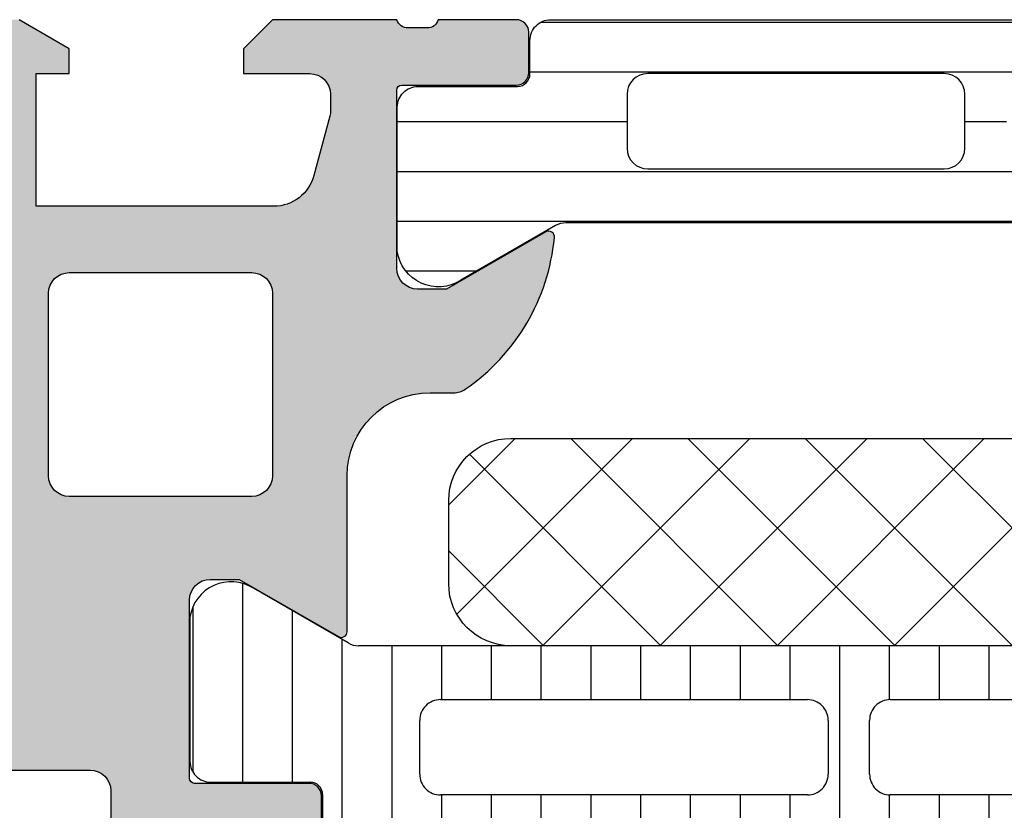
# Model space of a CAD drawing. Header units: millimetres. Extents: x 247761 to 294611, y 172579 to 236863.
# Tile 410 of 596: x 249741 to 249765, y 195441 to 195460. Entities that reach past the tile are written whole.
import ezdxf

# ---------------------------------------------------------------- set-up
doc = ezdxf.new("R2010")
doc.units = ezdxf.units.MM
doc.layers.add('FASÁDA DETAILNÍ', color=4, linetype='Continuous')
doc.layers.add('NOVA', color=240, linetype='Continuous')

# ---------------------------------------------------------------- blocks, each defined once
blk = doc.blocks.new('A$C69D17D4D')
at = {"layer": 'FASÁDA DETAILNÍ'}
h = blk.add_hatch(color=256, dxfattribs=at)
edge = h.paths.add_edge_path()
edge.add_arc((-24911.3180359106, 22023.51065356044), 0.5000674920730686, 180.007732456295, 269.9922675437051)
edge.add_line((-24911.31810339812, 22023.01058607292), (-24907.31810339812, 22023.01058607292))
edge.add_arc((-24907.31817088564, 22023.51065356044), 0.5000674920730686, 270.007732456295, 359.992267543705)
edge.add_line((-24906.81810339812, 22023.51058607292), (-24906.81810339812, 22024.81063490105))
edge.add_arc((-24907.31814029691, 22024.81059800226), 0.5000369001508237, 0.004227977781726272, 89.99577202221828)
edge.add_line((-24907.31810339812, 22025.31063490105), (-24907.81810339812, 22025.31063490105))
edge.add_line((-24907.81810339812, 22025.31063490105), (-24907.81810339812, 22024.31063490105))
edge.add_line((-24907.81810339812, 22024.31063490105), (-24909.31810339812, 22024.31063490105))
edge.add_arc((-24909.31814037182, 22025.31059792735), 0.9999630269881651, 179.9978814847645, 270.00211851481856, ccw=False)
edge.add_line((-24910.31810339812, 22025.31063490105), (-24910.31810339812, 22029.31063490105))
edge.add_arc((-24909.31802652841, 22029.31055803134), 1.000076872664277, 90.00440397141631, 179.9955960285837, ccw=False)
edge.add_line((-24909.31810339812, 22030.31063490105), (-24907.81810339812, 22030.31063490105))
edge.add_line((-24907.81810339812, 22030.31063490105), (-24907.81810339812, 22029.31063490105))
edge.add_line((-24907.81810339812, 22029.31063490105), (-24907.31810339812, 22029.31063490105))
edge.add_arc((-24907.31804592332, 22029.81057742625), 0.4999425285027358, 269.9934131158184, 360.0065868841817)
edge.add_line((-24906.81810339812, 22029.81063490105), (-24906.81810339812, 22032.61062269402))
edge.add_arc((-24907.31810339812, 22032.61062269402), 0.5, 0, 90)
edge.add_line((-24907.31810339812, 22033.11062269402), (-24907.51810339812, 22033.11062269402))
edge.add_arc((-24907.51810339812, 22032.61062269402), 0.5, 90, 180)
edge.add_line((-24908.01810339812, 22032.61062269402), (-24908.01810339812, 22032.11062269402))
edge.add_arc((-24908.51813849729, 22032.11065779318), 0.5000351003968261, 270.0040217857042, 359.9959782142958, ccw=False)
edge.add_line((-24908.51810339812, 22031.61062269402), (-24909.31810644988, 22031.61062269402))
edge.add_arc((-24909.31808988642, 22032.11063925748), 0.5000165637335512, 180.0018979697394, 269.9981020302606, ccw=False)
edge.add_line((-24909.81810644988, 22032.11062269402), (-24909.81810644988, 22063.4106165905))
edge.add_line((-24909.81810644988, 22063.4106165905), (-24909.38570981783, 22069.44907421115))
edge.add_arc((-24908.38649013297, 22069.410618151), 0.9999594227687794, 90, 177.7959971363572, ccw=False)
edge.add_line((-24908.38649013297, 22070.41057757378), (-24901.71803792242, 22070.41057757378))
edge.add_arc((-24901.71803792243, 22069.91057757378), 0.5, -4.16889633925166e-10, 89.99999999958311, ccw=False)
edge.add_line((-24901.21803792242, 22069.91057757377), (-24901.21803792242, 22069.01057757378))
edge.add_arc((-24900.71803792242, 22069.01057757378), 0.5, 180, 270)
edge.add_line((-24900.71803792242, 22068.51057757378), (-24899.31803639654, 22068.51057757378))
edge.add_arc((-24899.05051580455, 22068.43174112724), 0.2788950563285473, 88.83541062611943, 163.580123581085, ccw=False)
edge.add_line((-24899.04484739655, 22068.71057857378), (-24898.59125339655, 22068.71057857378))
edge.add_arc((-24898.58559273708, 22068.43171047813), 0.2789255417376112, 16.424594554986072, 91.16287007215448, ccw=False)
edge.add_line((-24898.31804939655, 22068.51057757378), (-24896.43803839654, 22068.51057757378))
edge.add_arc((-24896.43803839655, 22068.81057757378), 0.3000000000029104, 270.0000000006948, 359.9999999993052)
edge.add_line((-24896.13803839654, 22068.81057757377), (-24896.13803839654, 22069.79055189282))
edge.add_arc((-24896.43803839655, 22069.79055189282), 0.3000000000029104, 6.948027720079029e-10, 89.9999999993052)
edge.add_line((-24896.43803839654, 22070.09055189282), (-24899.19803639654, 22070.09055189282))
edge.add_arc((-24899.19803639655, 22070.21055189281), 0.1199999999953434, 179.999999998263, 270.000000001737, ccw=False)
edge.add_line((-24899.31803639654, 22070.21055189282), (-24899.31803639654, 22074.51057757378))
edge.add_arc((-24898.81803639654, 22074.51057757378), 0.5, 90, 180, ccw=False)
edge.add_line((-24898.81803639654, 22075.01057757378), (-24898.11803639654, 22075.01057757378))
edge.add_line((-24898.11803639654, 22075.01057757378), (-24895.72521607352, 22073.62908211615))
edge.add_arc((-24895.65615618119, 22073.74869735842), 0.1381197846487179, 239.9999999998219, 360)
edge.add_line((-24895.51803639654, 22073.74869735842), (-24895.51803639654, 22077.51057757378))
edge.add_arc((-24893.51803639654, 22077.51057757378), 2, 90, 180, ccw=False)
edge.add_line((-24893.51803639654, 22079.51057757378), (-24892.95004101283, 22079.51057757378))
edge.add_arc((-24892.95004101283, 22080.01057757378), 0.500000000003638, 270, 304.4790717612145)
edge.add_arc((-24895.49751429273, 22083.72007617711), 4.999999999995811, 304.4790717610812, 354.6507719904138)
edge.add_arc((-24890.65616305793, 22083.27245778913), 0.1381197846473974, 352.2975625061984, 479.9999999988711)
edge.add_line((-24890.72522295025, 22083.3920730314), (-24893.11804327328, 22082.01057757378))
edge.add_line((-24893.11804327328, 22082.01057757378), (-24893.81804327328, 22082.01057757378))
edge.add_arc((-24893.81804327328, 22082.51057757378), 0.5, 180, 270, ccw=False)
edge.add_line((-24894.31804327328, 22082.51057757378), (-24894.31804327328, 22086.81060325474))
edge.add_arc((-24894.19804327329, 22086.81060325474), 0.1199999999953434, 90, 180, ccw=False)
edge.add_line((-24894.19804327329, 22086.93060325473), (-24891.43804527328, 22086.93060325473))
edge.add_arc((-24891.43804527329, 22087.23060325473), 0.3000000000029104, 270.0000000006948, 359.9999999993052)
edge.add_line((-24891.13804527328, 22087.23060325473), (-24891.13804527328, 22088.21057757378))
edge.add_arc((-24891.43804527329, 22088.21057757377), 0.3000000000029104, 6.948027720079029e-10, 89.9999999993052)
edge.add_line((-24891.43804527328, 22088.51057757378), (-24893.31805627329, 22088.51057757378))
edge.add_arc((-24893.58559961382, 22088.58944466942), 0.2789255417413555, 268.83712992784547, 343.57540544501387, ccw=False)
edge.add_line((-24893.59126027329, 22088.31057657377), (-24894.04485427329, 22088.31057657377))
edge.add_arc((-24894.05052268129, 22088.58941402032), 0.2788950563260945, 196.419876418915, 271.16458937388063, ccw=False)
edge.add_line((-24894.31804327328, 22088.51057757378), (-24897.3181017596, 22088.51057757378))
edge.add_line((-24897.3181017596, 22088.51057757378), (-24898.01820465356, 22087.81050520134))
edge.add_line((-24898.01820465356, 22087.81050520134), (-24898.01820465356, 22087.21049909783))
edge.add_line((-24898.01820465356, 22087.21049909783), (-24896.41819855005, 22087.21049909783))
edge.add_arc((-24896.41820799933, 22086.71048964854), 0.5000094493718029, 0.0010827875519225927, 89.99891721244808, ccw=False)
edge.add_line((-24895.91819855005, 22086.71049909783), (-24895.91819855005, 22086.31507101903))
edge.add_arc((-24896.41819855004, 22086.31507101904), 0.499999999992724, 344.99999999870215, 359.99999999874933, ccw=False)
edge.add_line((-24895.93523563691, 22086.18566149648), (-24896.31944443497, 22084.75177474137))
edge.add_arc((-24897.28537026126, 22085.01059378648), 0.9999999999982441, 270, 344.99999999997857, ccw=False)
edge.add_line((-24897.28537026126, 22084.01059378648), (-24903.01819244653, 22084.01059378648))
edge.add_line((-24903.01819244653, 22084.01059378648), (-24903.01819244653, 22087.21049909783))
edge.add_line((-24903.01819244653, 22087.21049909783), (-24902.21820465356, 22087.21049909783))
edge.add_line((-24902.21820465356, 22087.21049909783), (-24902.21820465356, 22087.81050520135))
edge.add_line((-24902.21820465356, 22087.81050520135), (-24903.43063751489, 22088.51048689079))
edge.add_line((-24903.43063751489, 22088.51048689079), (-24904.51819244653, 22088.51048689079))
edge.add_line((-24904.51819244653, 22088.51048689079), (-24904.51819244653, 22073.51057757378))
edge.add_arc((-24905.01819244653, 22073.51057757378), 0.5, -90, 0, ccw=False)
edge.add_line((-24905.01819244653, 22073.01057757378), (-24910.81810339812, 22073.01057757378))
edge.add_arc((-24910.81810339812, 22072.01057757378), 1, 90, 180)
edge.add_line((-24911.81810339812, 22072.01057757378), (-24911.81810339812, 22023.51058607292))
edge = h.paths.add_edge_path(flags=16)
edge.add_line((-24902.21820465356, 22082.41059378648), (-24897.81820465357, 22082.41059378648))
edge.add_arc((-24897.81820465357, 22081.91059378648), 0.5, 0, 90, ccw=False)
edge.add_line((-24897.31820465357, 22081.91059378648), (-24897.31820465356, 22077.51059378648))
edge.add_arc((-24897.81820465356, 22077.51059378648), 0.5, -90, 0, ccw=False)
edge.add_line((-24897.81820465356, 22077.01059378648), (-24902.21820465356, 22077.01059378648))
edge.add_arc((-24902.21820465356, 22077.51059378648), 0.5, 180, 270, ccw=False)
edge.add_line((-24902.71820465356, 22077.51059378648), (-24902.71820465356, 22081.91059378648))
edge.add_arc((-24902.21820465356, 22081.91059378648), 0.5, 90, 180, ccw=False)
h = blk.add_hatch(dxfattribs=at)
h.set_pattern_fill('_USER', color=256, scale=1.2, angle=-1.272221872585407e-14, style=0, pattern_type=0)
h.set_pattern_definition([(360, (-24894.31810339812, 22088.51058607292), (2.939128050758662e-16, 1.2), [])])
edge = h.paths.add_edge_path()
edge.add_line((-24890.49399355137, 22083.54357428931), (-24892.77765039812, 22082.22510457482))
edge.add_arc((-24893.3182853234, 22083.06635722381), 0.9999960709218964, 188.1816080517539, 302.7270160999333, ccw=False)
edge.add_line((-24894.30810339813, 22082.92404657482), (-24894.30810339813, 22086.40058807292))
edge.add_arc((-24893.80810742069, 22086.40059071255), 0.499995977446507, 89.9996975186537, 180.0003024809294, ccw=False)
edge.add_line((-24893.80810478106, 22086.90058668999), (-24891.40810639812, 22086.90025473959))
edge.add_arc((-24891.40810639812, 22087.20025473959), 0.2999999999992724, 270, 360)
edge.add_line((-24891.10810639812, 22087.20025473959), (-24891.10810639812, 22088.01058607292))
edge.add_arc((-24890.60810907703, 22088.01058875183), 0.4999973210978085, 89.99969301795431, 180.0003069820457, ccw=False)
edge.add_line((-24890.60810639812, 22088.51058607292), (-24860.52563209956, 22088.51058607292))
edge.add_arc((-24860.52562942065, 22088.01058875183), 0.4999973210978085, -0.0003069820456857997, 90.00030698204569, ccw=False)
edge.add_line((-24860.02563209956, 22088.01058607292), (-24860.02563209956, 22087.20025473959))
edge.add_arc((-24859.72563209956, 22087.20025473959), 0.3000000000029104, 180, 270)
edge.add_line((-24859.72563209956, 22086.90025473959), (-24857.32563371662, 22086.90058668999))
edge.add_arc((-24857.325631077, 22086.40059071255), 0.499995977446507, -0.0003024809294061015, 90.0003024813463, ccw=False)
edge.add_line((-24856.82563509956, 22086.40058807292), (-24856.82563509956, 22082.92404657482))
edge.add_arc((-24857.81545317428, 22083.06635722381), 0.9999960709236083, 237.27298390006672, 351.8183919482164, ccw=False)
edge.add_line((-24858.35608809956, 22082.22510457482), (-24860.63974494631, 22083.54357428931))
edge.add_arc((-24860.88974492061, 22083.11056157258), 0.500000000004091, 60.00000340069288, 89.99994009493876)
edge.add_line((-24860.88974439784, 22083.61056157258), (-24890.24399409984, 22083.61056157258))
edge.add_arc((-24890.24399357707, 22083.11056157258), 0.5000000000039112, 90.00005990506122, 119.9999965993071)
edge = h.paths.add_edge_path(flags=16)
edge.add_line((-24869.91727637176, 22084.91057234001), (-24862.7672519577, 22084.9105875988))
edge.add_arc((-24862.76729551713, 22085.41063115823), 0.5000435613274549, 270.0049911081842, 359.9950088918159)
edge.add_line((-24862.2672519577, 22085.4105875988), (-24862.2672519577, 22086.71059637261))
edge.add_arc((-24862.76726428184, 22086.71056878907), 0.500012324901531, 0.003160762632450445, 89.99858779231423)
edge.add_line((-24862.7672519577, 22087.21058111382), (-24869.91727637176, 22087.21058111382))
edge.add_arc((-24869.91723281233, 22086.71053755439), 0.5000435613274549, 90.00499110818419, 179.9950088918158)
edge.add_line((-24870.41727637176, 22086.71058111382), (-24870.41727637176, 22085.41057234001))
edge.add_arc((-24869.91723281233, 22085.41061589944), 0.5000435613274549, 180.0049911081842, 269.9950088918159)
edge = h.paths.add_edge_path(flags=16)
edge.add_line((-24888.26727589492, 22084.91057234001), (-24881.11725005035, 22084.91057234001))
edge.add_arc((-24881.11729360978, 22085.41061589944), 0.5000435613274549, 270.0049911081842, 359.9950088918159)
edge.add_line((-24880.61725005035, 22085.41057234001), (-24880.61725005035, 22086.71058111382))
edge.add_arc((-24881.11729360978, 22086.71053755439), 0.5000435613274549, 0.004991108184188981, 89.9950088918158)
edge.add_line((-24881.11725005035, 22087.21058111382), (-24888.26727589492, 22087.21058111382))
edge.add_arc((-24888.26723233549, 22086.71053755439), 0.5000435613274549, 90.00499110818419, 179.9950088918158)
edge.add_line((-24888.76727589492, 22086.71058111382), (-24888.76727589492, 22085.41057234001))
edge.add_arc((-24888.26723233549, 22085.41061589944), 0.5000435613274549, 180.0049911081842, 269.9950088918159)
edge = h.paths.add_edge_path(flags=16)
edge.add_line((-24879.11725005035, 22084.91057234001), (-24871.91727637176, 22084.91057234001))
edge.add_arc((-24871.91722559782, 22085.41052156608), 0.4999492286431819, 269.9941811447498, 360.0058188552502)
edge.add_line((-24871.41727637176, 22085.41057234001), (-24871.41727637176, 22086.71058111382))
edge.add_arc((-24871.91722559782, 22086.71063188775), 0.4999492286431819, 359.9941811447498, 450.0058188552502)
edge.add_line((-24871.91727637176, 22087.21058111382), (-24879.11725005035, 22087.21058111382))
edge.add_arc((-24879.11730082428, 22086.71063188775), 0.4999492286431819, 89.9941811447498, 180.0058188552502)
edge.add_line((-24879.61725005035, 22086.71058111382), (-24879.61725005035, 22085.41057234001))
edge.add_arc((-24879.11730082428, 22085.41052156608), 0.4999492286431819, 179.9941811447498, 270.0058188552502)
h = blk.add_hatch(dxfattribs=at)
h.set_pattern_fill('NETZ', color=256, scale=2, angle=225, style=0)
h.set_pattern_definition([(225, (-24878.06702679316, 22073.4113208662), (1.414213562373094, -1.414213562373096), []), (314.9999999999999, (-24878.06702679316, 22073.4113208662), (1.414213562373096, 1.414213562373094), [])])
h.paths.add_polyline_path([(-24891.56702679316, 22078.4113208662, 0.4142135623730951), (-24893.06702679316, 22076.9113208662), (-24893.06702679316, 22074.9113208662, 0.4142135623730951), (-24891.56702679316, 22073.4113208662), (-24864.56702679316, 22073.4113208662, 0.4142135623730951), (-24863.06702679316, 22074.9113208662), (-24863.06702679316, 22076.9113208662, 0.4142135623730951), (-24864.56702679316, 22078.4113208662)])
h = blk.add_hatch(dxfattribs=at)
h.set_pattern_fill('LINIE', color=256, scale=1.2, angle=90, style=0)
h.set_pattern_definition([(90, (19.28296211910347, -0.6246130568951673), (-1.2, 7.347638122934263e-17), [])])
edge = h.paths.add_edge_path()
edge.add_arc((-24896.40802008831, 22069.81977573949), 0.2999999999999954, 0.0020752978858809, 90.00207529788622, ccw=False)
edge.add_line((-24896.1080200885, 22069.81978660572), (-24896.10799146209, 22069.00945527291))
edge.add_arc((-24895.60799414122, 22069.0094707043), 0.4999973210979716, 180.0017683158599, 270.0023822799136)
edge.add_line((-24895.60797335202, 22068.50947338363), (-24894.7669011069, 22068.50815283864))
edge.add_arc((-24894.76690110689, 22068.30815283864), 0.1999999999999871, 3.979039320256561e-13, 90.00000000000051, ccw=False)
edge.add_line((-24894.5669011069, 22068.30815283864), (-24894.5669011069, 22064.20815283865))
edge.add_arc((-24894.0669011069, 22064.20815283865), 0.5000000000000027, 179.9999999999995, 269.9999999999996)
edge.add_line((-24894.0669011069, 22063.70815283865), (-24893.23615188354, 22063.70815283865))
edge.add_arc((-24893.23615188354, 22064.70815283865), 0.9999999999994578, 270.0000000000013, 344.9999999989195)
edge.add_line((-24892.27022605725, 22064.44933379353), (-24892.06690110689, 22065.20815283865))
edge.add_line((-24892.0669011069, 22065.20815283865), (-24893.0669011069, 22065.20815283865))
edge.add_line((-24893.0669011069, 22065.20815283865), (-24893.0669011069, 22067.50815283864))
edge.add_arc((-24892.06277462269, 22067.50644359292), 1.004127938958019, 90.23408772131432, 179.9024699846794, ccw=False)
edge.add_line((-24892.06687707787, 22068.51056315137), (-24889.06699872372, 22068.51056315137))
edge.add_arc((-24889.07102707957, 22067.5064438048), 1.004127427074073, 360.09751797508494, 449.7701403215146, ccw=False)
edge.add_line((-24888.0669011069, 22067.50815283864), (-24888.0669011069, 22065.20815283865))
edge.add_line((-24888.0669011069, 22065.20815283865), (-24889.0669011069, 22065.20815283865))
edge.add_line((-24889.0669011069, 22065.20815283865), (-24888.86357615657, 22064.44933379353))
edge.add_arc((-24887.89765033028, 22064.70815283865), 1.000000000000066, 195.0000000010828, 269.9999999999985)
edge.add_line((-24887.89765033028, 22063.70815283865), (-24887.0669011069, 22063.70815283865))
edge.add_arc((-24887.06690110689, 22064.20815283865), 0.4999999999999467, 270, 360)
edge.add_line((-24886.5669011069, 22064.20815283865), (-24886.5669011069, 22068.30815283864))
edge.add_arc((-24886.36272801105, 22068.30642428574), 0.2041804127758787, 91.1558689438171, 179.5149389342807, ccw=False)
edge.add_line((-24886.36684680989, 22068.51056315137), (-24860.52548000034, 22068.51058607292))
edge.add_arc((-24860.52549543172, 22069.01058339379), 0.4999973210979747, 270.0017683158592, 360.002382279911)
edge.add_line((-24860.02549811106, 22069.01060418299), (-24860.02552673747, 22069.8209355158))
edge.add_arc((-24859.72552673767, 22069.82094638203), 0.299999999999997, 90.0020752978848, 180.0020752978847, ccw=False)
edge.add_line((-24859.72553760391, 22070.12094638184), (-24857.32553921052, 22070.12070136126))
edge.add_arc((-24857.32555468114, 22070.62069733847), 0.499995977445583, 270.0017728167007, 360.0023777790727)
edge.add_line((-24856.82555870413, 22070.62071808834), (-24856.82568535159, 22074.09725958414))
edge.add_arc((-24857.81549827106, 22073.95491308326), 0.99999607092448, 368.1836833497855, 482.7290913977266)
edge.add_line((-24858.35616366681, 22074.79614614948), (-24860.63977275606, 22073.47759372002))
edge.add_arc((-24860.88978841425, 22073.91059738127), 0.5000000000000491, 270.00213520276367, 300.00207189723, ccw=False)
edge.add_line((-24860.8897697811, 22073.41059738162), (-24895.2440385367, 22073.40951106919))
edge.add_arc((-24895.24405612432, 22073.90951106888), 0.5000000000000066, 240.0020786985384, 270.0020153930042, ccw=False)
edge.add_line((-24895.49404041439, 22073.47648929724), (-24897.77774501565, 22074.79487629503))
edge.add_arc((-24898.31834946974, 22073.95360406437), 0.9999960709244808, 417.2750591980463, 531.8204672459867)
edge.add_line((-24899.30817269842, 22074.09587886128), (-24899.30804605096, 22070.61933736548))
edge.add_arc((-24898.80805007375, 22070.6193528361), 0.4999959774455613, 180.0017728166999, 270.0023777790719)
edge.add_line((-24898.80802932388, 22070.11935685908), (-24896.40803095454, 22070.11977573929))
edge = h.paths.add_edge_path(flags=16)
edge.add_line((-24872.21690735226, 22070.31005134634), (-24872.21690735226, 22071.61004545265))
edge.add_arc((-24871.71691099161, 22071.61004909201), 0.4999963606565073, 89.99958295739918, 180.0004170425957, ccw=False)
edge.add_line((-24871.71690735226, 22072.11004545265), (-24862.86691345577, 22072.11004545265))
edge.add_arc((-24862.86690981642, 22071.61004909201), 0.4999963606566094, -0.0004170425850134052, 90.00041704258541, ccw=False)
edge.add_line((-24862.36691345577, 22071.61004545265), (-24862.36691345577, 22070.31005134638))
edge.add_arc((-24862.86691345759, 22070.31003477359), 0.5000000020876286, 270.0000002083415, 360.0018991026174, ccw=False)
edge.add_line((-24862.86691345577, 22069.8100347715), (-24871.71690735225, 22069.8100347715))
edge.add_arc((-24871.71690735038, 22070.31003477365), 0.5000000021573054, 179.9981009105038, 269.9999997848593, ccw=False)
edge = h.paths.add_edge_path(flags=16)
edge.add_arc((-24882.41691345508, 22070.31003477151), 0.4999999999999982, 179.9999999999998, 270.000000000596, ccw=False)
edge.add_line((-24882.91691345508, 22070.31003477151), (-24882.91691345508, 22071.61004545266))
edge.add_arc((-24882.41691345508, 22071.61004545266), 0.4999999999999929, 89.99999999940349, 179.9999999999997, ccw=False)
edge.add_line((-24882.41691345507, 22072.11004545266), (-24873.71690735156, 22072.11004545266))
edge.add_arc((-24873.71690735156, 22071.61004545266), 0.5000000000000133, 360.0000000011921, 449.99999999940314, ccw=False)
edge.add_line((-24873.21690735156, 22071.61004545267), (-24873.21690735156, 22070.31003477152))
edge.add_arc((-24873.71690735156, 22070.31003477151), 0.5000000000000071, 270.0000000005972, 360.0000000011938, ccw=False)
edge.add_line((-24873.71690735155, 22069.81003477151), (-24882.41691345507, 22069.81003477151))
edge = h.paths.add_edge_path(flags=16)
edge.add_arc((-24884.41690981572, 22071.61004909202), 0.4999963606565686, -0.00041704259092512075, 90.00041704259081, ccw=False)
edge.add_line((-24883.91691345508, 22071.61004545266), (-24883.91691345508, 22070.31005134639))
edge.add_arc((-24884.41691345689, 22070.3100347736), 0.5000000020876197, 270.00000020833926, 360.0018991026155, ccw=False)
edge.add_line((-24884.41691345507, 22069.81003477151), (-24893.26692261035, 22069.81003477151))
edge.add_arc((-24893.26692261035, 22070.31001951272), 0.4999847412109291, 179.9999999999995, 270.0000000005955, ccw=False)
edge.add_line((-24893.76690735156, 22070.31001951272), (-24893.76690735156, 22071.61003019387))
edge.add_arc((-24893.26689209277, 22071.61003019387), 0.5000152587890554, 89.99999999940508, 180.0000000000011, ccw=False)
edge.add_line((-24893.26689209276, 22072.11004545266), (-24884.41691345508, 22072.11004545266))
for p, q in [((-24895.49404041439, 22073.47648929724), (-24897.77774501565, 22074.79487629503)), ((-24899.30817269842, 22074.09587886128), (-24899.30804605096, 22070.61933736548)), ((-24860.8897697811, 22073.41059738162), (-24895.24403853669, 22073.40951106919)), ((-24893.26689209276, 22072.11004545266), (-24884.41691345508, 22072.11004545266)), ((-24882.41691345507, 22072.11004545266), (-24873.71690735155, 22072.11004545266)), ((-24893.76690735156, 22070.31001951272), (-24893.76690735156, 22071.61003019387)), ((-24883.91691345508, 22071.61004545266), (-24883.91691345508, 22070.31005134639)), ((-24882.91691345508, 22070.31003477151), (-24882.91691345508, 22071.61004545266)), ((-24898.80802932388, 22070.11935685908), (-24896.40803095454, 22070.11977573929)), ((-24896.1080200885, 22069.81978660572), (-24896.10799146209, 22069.00945527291)), ((-24884.41691345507, 22069.81003477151), (-24893.26692261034, 22069.81003477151)), ((-24873.71690735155, 22069.81003477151), (-24882.41691345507, 22069.81003477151))]:
    blk.add_line(p, q, dxfattribs=at)
for points in [[(-24908.38649013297, 22070.41057757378), (-24901.71803792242, 22070.41057757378, -0.4142135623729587), (-24901.21803792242, 22069.91057757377), (-24901.21803792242, 22069.01057757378, 0.4142135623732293)], [(-24896.13803839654, 22068.81057757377), (-24896.13803839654, 22069.79055189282, 0.414213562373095), (-24896.43803839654, 22070.09055189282), (-24899.19803639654, 22070.09055189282, -0.414213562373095), (-24899.31803639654, 22070.21055189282), (-24899.31803639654, 22074.51057757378, -0.414213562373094), (-24898.81803639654, 22075.01057757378), (-24898.11803639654, 22075.01057757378), (-24895.72521607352, 22073.62908211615, 0.5773502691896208), (-24895.51803639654, 22073.74869735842), (-24895.51803639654, 22077.51057757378, -0.4142135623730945), (-24893.51803639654, 22079.51057757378), (-24892.95004101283, 22079.51057757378, 0.1515887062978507), (-24892.66698842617, 22079.5984110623, 0.2224807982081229), (-24890.51928945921, 22083.25394582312, 0.6230654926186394), (-24890.72522295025, 22083.3920730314), (-24893.11804327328, 22082.01057757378), (-24893.81804327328, 22082.01057757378, -0.414213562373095), (-24894.31804327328, 22082.51057757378), (-24894.31804327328, 22086.81060325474, -0.414213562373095), (-24894.19804327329, 22086.93060325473), (-24891.43804527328, 22086.93060325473, 0.414213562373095), (-24891.13804527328, 22087.23060325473), (-24891.13804527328, 22088.21057757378, 0.414213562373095), (-24891.43804527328, 22088.51057757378), (-24893.31805627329, 22088.51057757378, -0.3381811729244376), (-24893.59126027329, 22088.31057657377), (-24894.04485427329, 22088.31057657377, -0.338212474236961), (-24894.31804327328, 22088.51057757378), (-24897.3181017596, 22088.51057757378), (-24898.01820465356, 22087.81050520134), (-24898.01820465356, 22087.21049909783), (-24896.41819855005, 22087.21049909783, -0.4142024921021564), (-24895.91819855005, 22086.71049909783), (-24895.91819855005, 22086.31507101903, -0.06554346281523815), (-24895.93523563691, 22086.18566149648), (-24896.31944443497, 22084.75177474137, -0.339454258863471), (-24897.28537026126, 22084.01059378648), (-24903.01819244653, 22084.01059378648), (-24903.01819244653, 22087.21049909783), (-24902.21820465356, 22087.21049909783), (-24902.21820465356, 22087.81050520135), (-24903.43063751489, 22088.51048689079)]]:
    blk.add_lwpolyline(points, format="xyb", dxfattribs=at)
for points in [[(-24890.49399355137, 22083.54357428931), (-24892.77765039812, 22082.22510457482, -0.5460410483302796), (-24894.30810339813, 22082.92404657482), (-24894.30810339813, 22086.40058807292, -0.414216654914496), (-24893.80810478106, 22086.90058668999), (-24891.40810639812, 22086.90025473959, 0.414213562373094), (-24891.10810639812, 22087.20025473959), (-24891.10810639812, 22088.01058607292, -0.414216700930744), (-24890.60810639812, 22088.51058607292), (-24860.52563209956, 22088.51058607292, -0.414216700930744), (-24860.02563209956, 22088.01058607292), (-24860.02563209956, 22087.20025473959, 0.414213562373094), (-24859.72563209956, 22086.90025473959), (-24857.32563371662, 22086.90058668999, -0.4142166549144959), (-24856.82563509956, 22086.40058807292), (-24856.82563509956, 22082.92404657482, -0.5460410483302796), (-24858.35608809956, 22082.22510457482), (-24860.63974494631, 22083.54357428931, 0.1316522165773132), (-24860.88974439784, 22083.61056157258), (-24890.24399409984, 22083.61056157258, 0.1316522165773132)], [(-24888.26727589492, 22084.91057234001), (-24881.11725005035, 22084.91057234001, 0.414162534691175), (-24880.61725005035, 22085.41057234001), (-24880.61725005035, 22086.71058111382, 0.4141625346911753), (-24881.11725005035, 22087.21058111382), (-24888.26727589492, 22087.21058111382, 0.4141625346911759), (-24888.76727589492, 22086.71058111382), (-24888.76727589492, 22085.41057234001, 0.4141625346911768)], [(-24902.21820465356, 22082.41059378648), (-24897.81820465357, 22082.41059378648, -0.4142135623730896), (-24897.31820465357, 22081.91059378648), (-24897.31820465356, 22077.51059378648, -0.4142135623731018), (-24897.81820465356, 22077.01059378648), (-24902.21820465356, 22077.01059378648, -0.4142135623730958), (-24902.71820465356, 22077.51059378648), (-24902.71820465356, 22081.91059378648, -0.4142135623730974)], [(-24864.56702679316, 22073.4113208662), (-24891.56702679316, 22073.4113208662, -0.414213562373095), (-24893.06702679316, 22074.9113208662), (-24893.06702679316, 22076.9113208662, -0.414213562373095), (-24891.56702679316, 22078.4113208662), (-24864.56702679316, 22078.4113208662, -0.414213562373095), (-24863.06702679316, 22076.9113208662), (-24863.06702679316, 22074.9113208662, -0.414213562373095)]]:
    blk.add_lwpolyline(points, format="xyb", close=True, dxfattribs=at)
for centre, radius, start, end in [((-24898.31834946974, 22073.95360406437), 0.999996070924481, 57.27505919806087, 171.820467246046), ((-24895.24405612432, 22073.90951106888), 0.5000000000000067, 240.0020786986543, 270.0020153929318), ((-24893.26689209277, 22071.61003019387), 0.500015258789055, 89.99999999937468, 180), ((-24884.41690981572, 22071.61004909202), 0.4999963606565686, 359.9995829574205, 90.00041704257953), ((-24882.41691345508, 22071.61004545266), 0.4999999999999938, 89.99999999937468, 180), ((-24898.80805007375, 22070.6193528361), 0.4999959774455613, 180.0017728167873, 270.0023777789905), ((-24893.26692261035, 22070.31001951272), 0.4999847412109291, 180, 270.0000000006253), ((-24884.41691345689, 22070.3100347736), 0.5000000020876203, 270.0000002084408, 0.001899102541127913), ((-24882.41691345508, 22070.31003477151), 0.4999999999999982, 180, 270.0000000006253), ((-24896.40802008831, 22069.81977573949), 0.2999999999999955, 0.002075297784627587, 90.00207529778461)]:
    blk.add_arc(centre, radius, start, end, dxfattribs=at)

msp = doc.modelspace()

# ---------------------------------------------------------------- block references
at = {"layer": 'NOVA', "ltscale": 300}
msp.add_blockref('A$C69D17D4D', (274644.5174331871, 173371.2585875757), dxfattribs=at)

doc.saveas('drawing.dxf')
